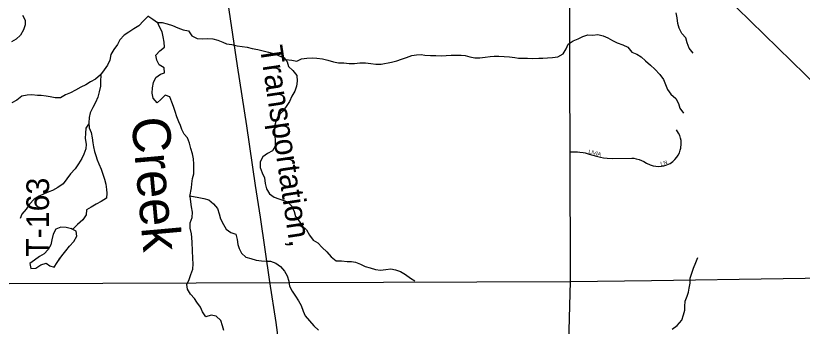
# Model space of a CAD drawing. Extents: x 1985906 to 2277390, y 930619 to 1324581.
# Drawn here: x 2119498 to 2129900, y 1149109 to 1153220 of the extents above; entities that cross this region are included whole.
import ezdxf

# ---------------------------------------------------------------- set-up
doc = ezdxf.new("R2010")
doc.units = 0
for name, color, linetype in [('GM_X_County_Road', 7, 'Continuous'), ('GM_X_Minor_Lake', 7, 'Continuous'), ('GM_X_Minor_River', 7, 'Continuous'), ('GM_X_Minor_River_Text', 7, 'Continuous'), ('GM_X_Rail_Line', 7, 'Continuous'), ('GM_X_Rail_Line_Text', 7, 'Continuous'), ('GM_X_State_Route', 7, 'Continuous'), ('GM_X_Township_Road', 7, 'Continuous'), ('GM_X_Township_Road_Text', 7, 'Continuous'), ('GM_X_Township_Subdivision', 7, 'Continuous'), ('GM_X_Township_Subdivision_Text', 7, 'Continuous')]:
    doc.layers.add(name, color=color, linetype=linetype)

msp = doc.modelspace()

# ---------------------------------------------------------------- linework, layer by layer
at = {"layer": 'GM_X_County_Road'}
msp.add_lwpolyline([(2127336, 1142877), (2127278, 1145169), (2127271, 1146659), (2127263, 1147504), (2127254, 1147705), (2127228, 1147831), (2127167, 1147960), (2127026, 1148160), (2126898, 1148340), (2126845, 1148447), (2126821, 1148557), (2126812, 1148894), (2126835, 1149703), (2126829, 1151416), (2126824, 1152438), (2126824, 1153686), (2126812, 1154284)], dxfattribs=at)
at = {"layer": 'GM_X_Minor_Lake'}
for points in [[(2120236, 1150400), (2120166, 1150416), (2120097, 1150419), (2120027, 1150395), (2119992, 1150327), (2119976, 1150254), (2119964, 1150188), (2119928, 1150126), (2119876, 1150067), (2119812, 1150033), (2119748, 1149984), (2119684, 1149938), (2119697, 1149874), (2119763, 1149878), (2119831, 1149922), (2119899, 1149945), (2119951, 1149909), (2120006, 1149893), (2120045, 1149953), (2120109, 1150040)], [(2120238, 1150400), (2120166, 1150416), (2120097, 1150419), (2120027, 1150395), (2119992, 1150327), (2119976, 1150254), (2119964, 1150188), (2119928, 1150126), (2119876, 1150067), (2119812, 1150033), (2119748, 1149984), (2119684, 1149938), (2119697, 1149874), (2119763, 1149878), (2119831, 1149922), (2119899, 1149945), (2119951, 1149909), (2120006, 1149893), (2120045, 1149953), (2120087, 1150016)], [(2120109, 1150040), (2120161, 1150106), (2120211, 1150171), (2120265, 1150233), (2120305, 1150302), (2120296, 1150366), (2120230, 1150404)], [(2120109, 1150040), (2120161, 1150106), (2120211, 1150171), (2120265, 1150233), (2120305, 1150302), (2120296, 1150366), (2120236, 1150400)]]:
    msp.add_lwpolyline(points, dxfattribs=at)
at = {"layer": 'GM_X_Minor_River'}
for points in [[(2119589, 1153225), (2119624, 1153159), (2119622, 1153099), (2119600, 1153031), (2119562, 1152964), (2119506, 1152908), (2119442, 1152875)], [(2121245, 1153211), (2121189, 1153150), (2121125, 1153086), (2121061, 1153045), (2120995, 1153003), (2120931, 1152961), (2120873, 1152900), (2120845, 1152838), (2120795, 1152771), (2120755, 1152705), (2120744, 1152631), (2120712, 1152566), (2120666, 1152502), (2120618, 1152437), (2120552, 1152379), (2120488, 1152345), (2120424, 1152306), (2120358, 1152274), (2120290, 1152234), (2120222, 1152201), (2120158, 1152173), (2120090, 1152134), (2120021, 1152134), (2119955, 1152144), (2119903, 1152154), (2119835, 1152162), (2119785, 1152164), (2119712, 1152171), (2119648, 1152167), (2119578, 1152153), (2119512, 1152102), (2119448, 1152066)], [(2121247, 1153220), (2121311, 1153175), (2121373, 1153131)], [(2128459, 1152723), (2128405, 1152789), (2128378, 1152861), (2128360, 1152927), (2128305, 1152985), (2128271, 1153054), (2128255, 1153118), (2128244, 1153190), (2128230, 1153258)], [(2121800, 1150828), (2121823, 1150941), (2121829, 1150993), (2121836, 1151063), (2121852, 1151127), (2121855, 1151190), (2121855, 1151254), (2121851, 1151326), (2121835, 1151392), (2121816, 1151461), (2121798, 1151531), (2121768, 1151602), (2121726, 1151652), (2121697, 1151715), (2121679, 1151767), (2121657, 1151817), (2121629, 1151880), (2121606, 1151950), (2121584, 1152017), (2121562, 1152077), (2121538, 1152145), (2121474, 1152170), (2121418, 1152112), (2121367, 1152066), (2121314, 1152127), (2121302, 1152193), (2121308, 1152265), (2121321, 1152335), (2121351, 1152400), (2121414, 1152447), (2121464, 1152465), (2121460, 1152529), (2121396, 1152570), (2121364, 1152632), (2121351, 1152699), (2121403, 1152755), (2121467, 1152803), (2121460, 1152869), (2121448, 1152941), (2121436, 1153006), (2121399, 1153072), (2121373, 1153133)], [(2121372, 1153130), (2121437, 1153132), (2121501, 1153112), (2121571, 1153091), (2121643, 1153059), (2121711, 1153032), (2121783, 1153020), (2121825, 1152955), (2121897, 1152919), (2121965, 1152914), (2122030, 1152918), (2122104, 1152912), (2122170, 1152895), (2122236, 1152869), (2122286, 1152848), (2122358, 1152838), (2122426, 1152821), (2122494, 1152811), (2122560, 1152803), (2122627, 1152788), (2122699, 1152772), (2122771, 1152753), (2122843, 1152739), (2122907, 1152718), (2122975, 1152694), (2123047, 1152661), (2123089, 1152609), (2123105, 1152546), (2123163, 1152494), (2123214, 1152427), (2123220, 1152355), (2123210, 1152287), (2123191, 1152219), (2123149, 1152155), (2123118, 1152084), (2123074, 1152018), (2123024, 1151950), (2122969, 1151892), (2122937, 1151820), (2122920, 1151752), (2122922, 1151684), (2122924, 1151634), (2122927, 1151565), (2122927, 1151493), (2122895, 1151431), (2122830, 1151397), (2122766, 1151351), (2122733, 1151285), (2122733, 1151211), (2122757, 1151140), (2122789, 1151072), (2122798, 1150999), (2122816, 1150927), (2122854, 1150863), (2122918, 1150816), (2122978, 1150796), (2123032, 1150779), (2123094, 1150757), (2123148, 1150698), (2123179, 1150630), (2123197, 1150563), (2123247, 1150499), (2123291, 1150434), (2123345, 1150384), (2123384, 1150315), (2123430, 1150247), (2123494, 1150212), (2123550, 1150152), (2123614, 1150093), (2123668, 1150030), (2123736, 1149976), (2123808, 1149973), (2123880, 1149967), (2123938, 1149965), (2123990, 1149956), (2124056, 1149930), (2124118, 1149899), (2124185, 1149883), (2124257, 1149862), (2124321, 1149850), (2124391, 1149862), (2124457, 1149867), (2124519, 1149857), (2124585, 1149835), (2124651, 1149796), (2124719, 1149745), (2124775, 1149709)], [(2123064, 1152639), (2123149, 1152633), (2123215, 1152616), (2123278, 1152648), (2123346, 1152658), (2123418, 1152663), (2123482, 1152659), (2123554, 1152648), (2123627, 1152630), (2123699, 1152609), (2123767, 1152595), (2123839, 1152597), (2123907, 1152586), (2123979, 1152586), (2124048, 1152595), (2124122, 1152597), (2124194, 1152589), (2124260, 1152578), (2124332, 1152578), (2124469, 1152605), (2124537, 1152623), (2124601, 1152645), (2124668, 1152668), (2124736, 1152694), (2124796, 1152704), (2124860, 1152705), (2124910, 1152699), (2124983, 1152695), (2125053, 1152692), (2125125, 1152690), (2125189, 1152694), (2125257, 1152697), (2125320, 1152699), (2125388, 1152699), (2125440, 1152694), (2125502, 1152674), (2125568, 1152661), (2125636, 1152663), (2125705, 1152671), (2125771, 1152680), (2125825, 1152684), (2125885, 1152684), (2126029, 1152675), (2126098, 1152666), (2126148, 1152660), (2126198, 1152656), (2126264, 1152658), (2126338, 1152655), (2126416, 1152657), (2126467, 1152660), (2126529, 1152662), (2126597, 1152666), (2126667, 1152675), (2126736, 1152717), (2126778, 1152781), (2126802, 1152845), (2126869, 1152889), (2126937, 1152915), (2126999, 1152945), (2127062, 1152966), (2127130, 1152964), (2127198, 1152970), (2127266, 1152953), (2127328, 1152927), (2127392, 1152892), (2127454, 1152862), (2127528, 1152833), (2127592, 1152803), (2127646, 1152738), (2127710, 1152710), (2127770, 1152677), (2127828, 1152623), (2127892, 1152566), (2127952, 1152512), (2128014, 1152441), (2128064, 1152376), (2128093, 1152310), (2128117, 1152244), (2128163, 1152183), (2128227, 1152122), (2128261, 1152056), (2128282, 1151994), (2128330, 1151931)], [(2120622, 1152429), (2120618, 1152357), (2120621, 1152285), (2120603, 1152212), (2120583, 1152140), (2120552, 1152072), (2120516, 1152003), (2120482, 1151935), (2120468, 1151873), (2120464, 1151804), (2120469, 1151736), (2120495, 1151674), (2120511, 1151604), (2120518, 1151539), (2120528, 1151485), (2120542, 1151423), (2120557, 1151371), (2120575, 1151311), (2120597, 1151257), (2120628, 1151190), (2120652, 1151122), (2120672, 1151054), (2120691, 1150990), (2120699, 1150921), (2120703, 1150871), (2120698, 1150803), (2120628, 1150759), (2120562, 1150724), (2120498, 1150684), (2120434, 1150649), (2120428, 1150585), (2120386, 1150517), (2120316, 1150456), (2120252, 1150396)], [(2120460, 1151784), (2120427, 1151732), (2120421, 1151664), (2120417, 1151593), (2120430, 1151521), (2120426, 1151457), (2120400, 1151388), (2120372, 1151328), (2120330, 1151260), (2120283, 1151195), (2120221, 1151127), (2120175, 1151062), (2120125, 1150996), (2120055, 1150947), (2119985, 1150907), (2119935, 1150887), (2119875, 1150863), (2119809, 1150830), (2119743, 1150790), (2119679, 1150723), (2119637, 1150657), (2119577, 1150594), (2119557, 1150534)], [(2122249, 1149052), (2122231, 1149116), (2122212, 1149185), (2122148, 1149241), (2122082, 1149254), (2122013, 1149232), (2121969, 1149299), (2121940, 1149363), (2121892, 1149426), (2121862, 1149476), (2121808, 1149533), (2121768, 1149599), (2121761, 1149663), (2121791, 1149728), (2121816, 1149792), (2121840, 1149866), (2121844, 1149934), (2121841, 1150006), (2121830, 1150217), (2121828, 1150282), (2121822, 1150334), (2121807, 1150406), (2121807, 1150479), (2121831, 1150547), (2121838, 1150619), (2121822, 1150688), (2121812, 1150758), (2121803, 1150830)], [(2121802, 1150834), (2121919, 1150814), (2121987, 1150801), (2122051, 1150781), (2122113, 1150728), (2122167, 1150666), (2122189, 1150597), (2122206, 1150531), (2122246, 1150458), (2122282, 1150394), (2122344, 1150349), (2122408, 1150327), (2122426, 1150258), (2122437, 1150190), (2122451, 1150140), (2122483, 1150075), (2122543, 1150023), (2122609, 1150006), (2122679, 1149986), (2122747, 1149973), (2122817, 1149969), (2122867, 1149969), (2122939, 1149944), (2122999, 1149898), (2123053, 1149839), (2123089, 1149775), (2123111, 1149708), (2123118, 1149640), (2123156, 1149575), (2123196, 1149507), (2123236, 1149446), (2123274, 1149382), (2123301, 1149309), (2123327, 1149247), (2123385, 1149182), (2123439, 1149116), (2123501, 1149055)], [(2128181, 1149072), (2128245, 1149117), (2128305, 1149189), (2128329, 1149258), (2128347, 1149320), (2128348, 1149370), (2128350, 1149439), (2128376, 1149507), (2128394, 1149559), (2128402, 1149611), (2128417, 1149678), (2128417, 1149746), (2128439, 1149812), (2128462, 1149879), (2128494, 1149951), (2128518, 1150018)]]:
    msp.add_lwpolyline(points, dxfattribs=at)
at = {"layer": 'GM_X_Rail_Line'}
msp.add_lwpolyline([(2122972, 1148923), (2122942, 1149160), (2122860, 1149697), (2122734, 1150551), (2122671, 1150972), (2122554, 1151761), (2122433, 1152556), (2122215, 1154011), (2122191, 1154232), (2122172, 1154392), (2122151, 1154687), (2122127, 1155159), (2122127, 1156720), (2122131, 1157826), (2122133, 1158061)], dxfattribs=at)
at = {"layer": 'GM_X_State_Route'}
msp.add_lwpolyline([(2128492, 1153860), (2131565, 1150852)], dxfattribs=at)
at = {"layer": 'GM_X_Township_Road'}
for points in [[(2126835, 1149703), (2127907, 1149714), (2131388, 1149767)], [(2119411, 1149674), (2119411, 1149674), (2126835, 1149703)]]:
    msp.add_lwpolyline(points, dxfattribs=at)
at = {"layer": 'GM_X_Township_Subdivision'}
msp.add_lwpolyline([(2126829, 1151416), (2126928, 1151416), (2126960, 1151414), (2127000, 1151409), (2127029, 1151403), (2127083, 1151387), (2127178, 1151360), (2127231, 1151346), (2127269, 1151338), (2127318, 1151332), (2127396, 1151331), (2127645, 1151334), (2127672, 1151332), (2127705, 1151327), (2127741, 1151317), (2127774, 1151305), (2127806, 1151289), (2127838, 1151270), (2127890, 1151244), (2127927, 1151232), (2127962, 1151226), (2127992, 1151224), (2128039, 1151226), (2128069, 1151232), (2128109, 1151245), (2128151, 1151265), (2128186, 1151289), (2128216, 1151316), (2128242, 1151348), (2128258, 1151372), (2128275, 1151406), (2128287, 1151438), (2128294, 1151468), (2128299, 1151522), (2128296, 1151566), (2128289, 1151600), (2128279, 1151632), (2128264, 1151664), (2128236, 1151708)], dxfattribs=at)

# ---------------------------------------------------------------- texts
at = {"layer": 'GM_X_Minor_River_Text'}
msp.add_text('Creek', height=500.3, rotation=275.1709, dxfattribs=at).set_placement((2121026, 1151860))
at = {"layer": 'GM_X_Rail_Line_Text'}
msp.add_text('Transportation,', height=299, rotation=278.5102, dxfattribs=at).set_placement((2122726, 1152804))
at = {"layer": 'GM_X_Township_Road_Text'}
msp.add_text('T-163', height=300, rotation=89.7193, dxfattribs=at).set_placement((2119935, 1150027))
at = {"layer": 'GM_X_Township_Subdivision_Text'}
for s, rotation, p in [('LIVIA', 344.8779, (2127069, 1151402)), ('L', 7.1487, (2128027, 1151236)), ('N', 22.2792, (2128076, 1151244))]:
    msp.add_text(s, height=50, rotation=rotation, dxfattribs=at).set_placement(p)

doc.saveas('drawing.dxf')
